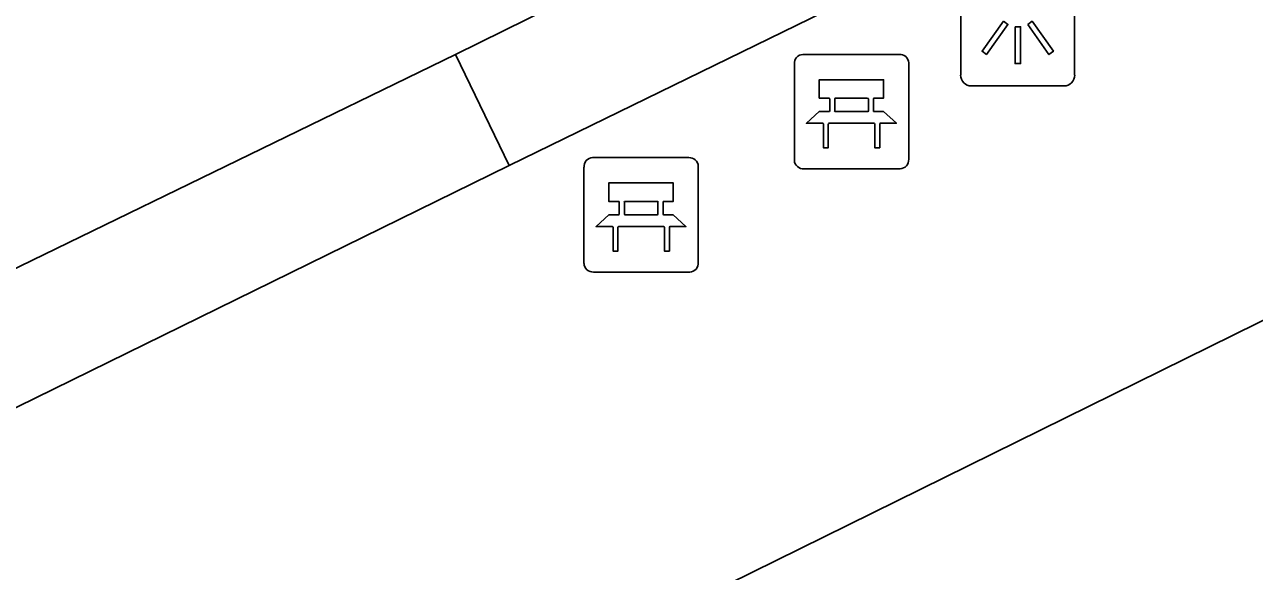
# Model space of a CAD drawing. Extents: x 160457 to 162082, y 388340 to 389736.
# Drawn here: x 160981.15 to 160991.91, y 388892.89 to 388897.67 of the extents above; entities that cross this region are included whole.
import ezdxf

# ---------------------------------------------------------------- set-up
doc = ezdxf.new("R2010")
doc.units = 0
for name, color, linetype in [('IMGEO_Bank', 7, 'Continuous'), ('IMGEO_Lichtpunt', 7, 'Continuous'), ('IMGEO_Voetgangersgebied_open', 7, 'Continuous'), ('IMGEO_Voetpad_open', 7, 'Continuous')]:
    doc.layers.add(name, color=color, linetype=linetype)

msp = doc.modelspace()

# ---------------------------------------------------------------- linework, layer by layer
at = {"layer": 'IMGEO_Bank'}
for p, q in [((160987.883, 388896.487), (160987.883, 388897.328)), ((160987.883, 388897.328), (160987.883, 388896.487)), ((160987.958, 388897.412), (160988.799, 388897.412)), ((160988.799, 388897.412), (160987.958, 388897.412)), ((160988.883, 388897.337), (160988.883, 388896.496)), ((160988.883, 388896.496), (160988.883, 388897.337)), ((160988.192, 388896.918), (160988.192, 388897.024)), ((160988.236, 388897.024), (160988.236, 388896.918)), ((160988.524, 388897.03), (160988.242, 388897.03)), ((160988.53, 388896.918), (160988.53, 388897.024)), ((160988.574, 388897.024), (160988.574, 388896.918)), ((160988.242, 388896.912), (160988.524, 388896.912)), ((160988.58, 388896.81), (160988.187, 388896.81)), ((160986.118, 388896.51), (160986.959, 388896.51)), ((160986.959, 388896.51), (160986.118, 388896.51)), ((160986.043, 388895.585), (160986.043, 388896.426)), ((160986.043, 388896.426), (160986.043, 388895.585)), ((160987.043, 388896.435), (160987.043, 388895.594)), ((160987.043, 388895.594), (160987.043, 388896.435)), ((160988.808, 388896.412), (160987.967, 388896.412)), ((160987.967, 388896.412), (160988.808, 388896.412)), ((160986.352, 388896.016), (160986.352, 388896.122)), ((160986.396, 388896.122), (160986.396, 388896.016)), ((160986.684, 388896.128), (160986.402, 388896.128)), ((160986.69, 388896.016), (160986.69, 388896.122)), ((160986.734, 388896.122), (160986.734, 388896.016)), ((160986.402, 388896.01), (160986.684, 388896.01)), ((160986.74, 388895.908), (160986.347, 388895.908)), ((160986.968, 388895.51), (160986.127, 388895.51)), ((160986.127, 388895.51), (160986.968, 388895.51))]:
    msp.add_line(p, q, dxfattribs=at)
for points in [[(160988.186, 388897.03), (160988.1, 388897.03), (160988.1, 388897.191), (160988.663, 388897.191), (160988.663, 388897.03), (160988.58, 388897.03)], [(160988.13, 388896.81), (160987.988, 388896.81), (160988.1, 388896.912), (160988.186, 388896.912)], [(160988.58, 388896.912), (160988.663, 388896.912), (160988.775, 388896.81), (160988.636, 388896.81)], [(160988.18, 388896.803), (160988.18, 388896.596), (160988.137, 388896.596), (160988.137, 388896.803)], [(160988.63, 388896.803), (160988.63, 388896.596), (160988.586, 388896.596), (160988.586, 388896.803)], [(160986.346, 388896.128), (160986.26, 388896.128), (160986.26, 388896.289), (160986.823, 388896.289), (160986.823, 388896.128), (160986.74, 388896.128)], [(160986.29, 388895.908), (160986.148, 388895.908), (160986.26, 388896.01), (160986.346, 388896.01)], [(160986.74, 388896.01), (160986.823, 388896.01), (160986.935, 388895.908), (160986.796, 388895.908)], [(160986.34, 388895.901), (160986.34, 388895.694), (160986.297, 388895.694), (160986.297, 388895.901)], [(160986.79, 388895.901), (160986.79, 388895.694), (160986.746, 388895.694), (160986.746, 388895.901)]]:
    msp.add_lwpolyline(points, dxfattribs=at)
for centre, radius, start, end in [((160987.961, 388897.334), 0.0779, 92.4484, 184.2845), ((160987.961, 388897.334), 0.0779, 92.4484, 184.2845), ((160988.805, 388897.334), 0.0779, 2.4484, 94.2845), ((160988.805, 388897.334), 0.0779, 2.4484, 94.2845), ((160988.185, 388897.023), 0.00671, 2.8957, 87.1043), ((160988.242, 388897.023), 0.00671, 92.8957, 177.1043), ((160988.524, 388897.023), 0.00671, 2.8957, 87.1043), ((160988.581, 388897.023), 0.00671, 92.8957, 177.1043), ((160988.185, 388896.919), 0.00671, 272.8957, 357.1043), ((160988.242, 388896.919), 0.00671, 182.8957, 267.1043), ((160988.524, 388896.919), 0.00671, 272.8957, 357.1043), ((160988.581, 388896.919), 0.00671, 182.8957, 267.1043), ((160988.13, 388896.803), 0.00671, 2.8957, 87.1043), ((160988.187, 388896.803), 0.00671, 92.8957, 177.1043), ((160988.579, 388896.803), 0.00671, 2.8957, 87.1043), ((160988.636, 388896.803), 0.00671, 92.8957, 177.1043), ((160986.121, 388896.432), 0.0779, 92.4484, 184.2845), ((160986.121, 388896.432), 0.0779, 92.4484, 184.2845), ((160986.965, 388896.432), 0.0779, 2.4484, 94.2845), ((160986.965, 388896.432), 0.0779, 2.4484, 94.2845), ((160987.961, 388896.49), 0.0779, 182.4484, 274.2845), ((160987.961, 388896.49), 0.0779, 182.4484, 274.2845), ((160988.805, 388896.49), 0.0779, 272.4484, 4.2845), ((160988.805, 388896.49), 0.0779, 272.4484, 4.2845), ((160986.345, 388896.121), 0.00671, 2.8957, 87.1043), ((160986.402, 388896.121), 0.00671, 92.8957, 177.1043), ((160986.684, 388896.121), 0.00671, 2.8957, 87.1043), ((160986.741, 388896.121), 0.00671, 92.8957, 177.1043), ((160986.345, 388896.017), 0.00671, 272.8957, 357.1043), ((160986.402, 388896.017), 0.00671, 182.8957, 267.1043), ((160986.684, 388896.017), 0.00671, 272.8957, 357.1043), ((160986.741, 388896.017), 0.00671, 182.8957, 267.1043), ((160986.29, 388895.901), 0.00671, 2.8957, 87.1043), ((160986.347, 388895.901), 0.00671, 92.8957, 177.1043), ((160986.739, 388895.901), 0.00671, 2.8957, 87.1043), ((160986.796, 388895.901), 0.00671, 92.8957, 177.1043), ((160986.121, 388895.588), 0.0779, 182.4484, 274.2845), ((160986.121, 388895.588), 0.0779, 182.4484, 274.2845), ((160986.965, 388895.588), 0.0779, 272.4484, 4.2845), ((160986.965, 388895.588), 0.0779, 272.4484, 4.2845)]:
    msp.add_arc(centre, radius, start, end, dxfattribs=at)
at = {"layer": 'IMGEO_Lichtpunt'}
for p, q in [((160989.338, 388898.038), (160989.338, 388897.231)), ((160989.338, 388898.038), (160989.338, 388897.231)), ((160990.334, 388897.231), (160990.334, 388898.038)), ((160990.334, 388897.231), (160990.334, 388898.038)), ((160989.432, 388897.137), (160990.24, 388897.137)), ((160989.432, 388897.137), (160990.24, 388897.137))]:
    msp.add_line(p, q, dxfattribs=at)
for points in [[(160989.712, 388897.702), (160989.751, 388897.674), (160989.563, 388897.412), (160989.525, 388897.439), (160989.712, 388897.702)], [(160989.814, 388897.654), (160989.861, 388897.654), (160989.861, 388897.332), (160989.814, 388897.332), (160989.814, 388897.654)], [(160989.924, 388897.674), (160989.962, 388897.701), (160990.149, 388897.439), (160990.11, 388897.411), (160989.924, 388897.674)]]:
    msp.add_lwpolyline(points, dxfattribs=at)
for centre, start, end in [((160989.432, 388897.231), 180, 270), ((160989.432, 388897.231), 180, 270), ((160990.24, 388897.231), 270, 0), ((160990.24, 388897.231), 270, 360)]:
    msp.add_arc(centre, 0.0946, start, end, dxfattribs=at)
at = {"layer": 'IMGEO_Voetgangersgebied_open'}
msp.add_lwpolyline([(160997.983, 388884.155), (160992.597, 388881.502), (160987.091, 388892.679), (160992.565, 388895.375), (160997.983, 388884.155)], dxfattribs=at)
at = {"layer": 'IMGEO_Voetpad_open'}
for points in [[(160984.918, 388897.412), (160986.592, 388898.238), (160991.392, 388900.594)], [(160991.855, 388899.597), (160985.389, 388896.441)], [(160979.521, 388894.789), (160984.918, 388897.412)], [(160984.918, 388897.412), (160985.389, 388896.441)], [(160985.389, 388896.441), (160979.97, 388893.785)]]:
    msp.add_lwpolyline(points, dxfattribs=at)

doc.saveas('drawing.dxf')
